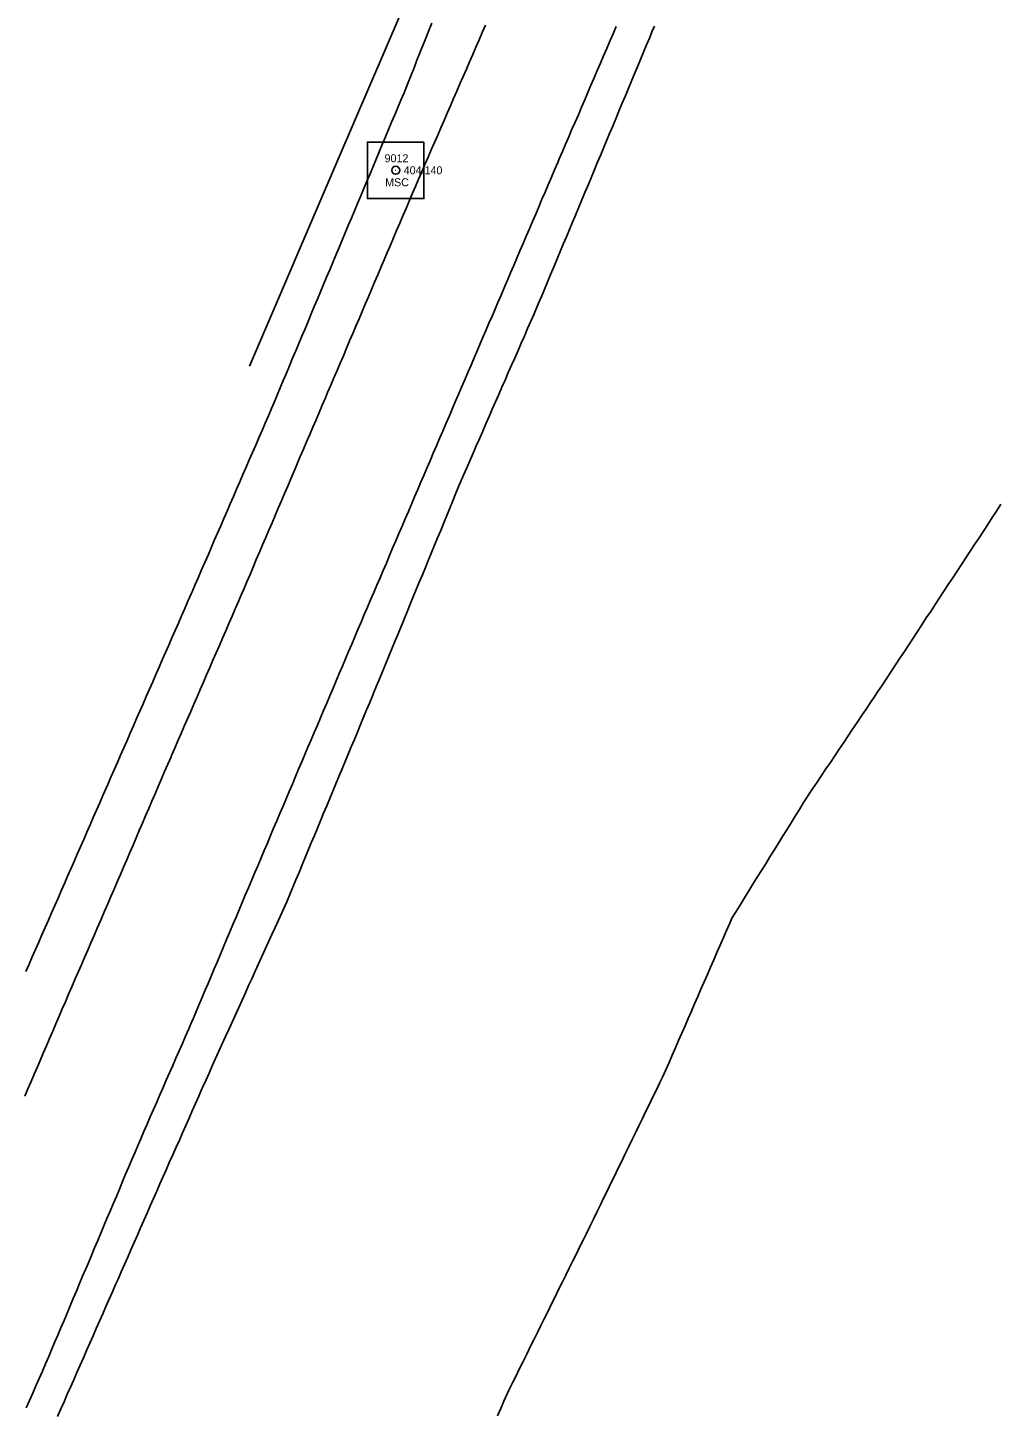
# Model space of a CAD drawing. Extents: x 1901471 to 1963503, y 756461 to 799997.
# Drawn here: x 1928906.3 to 1929027.7, y 773191.2 to 773364.6 of the extents above; entities that cross this region are included whole.
import ezdxf

# ---------------------------------------------------------------- set-up
doc = ezdxf.new("R2010")
doc.units = 0
for name, color, linetype in [('RD_EX_GuardRail', 7, 'Continuous'), ('RD_EX_H2O', 7, 'Continuous'), ('RD_EX_Road', 7, 'Continuous'), ('RD_EX_Road_txCode', 7, 'Continuous'), ('RD_HC_Survey', 7, 'Continuous'), ('RD_HC_txCode', 7, 'Continuous'), ('RD_SMD_Locator', 7, 'Continuous')]:
    doc.layers.add(name, color=color, linetype=linetype)

msp = doc.modelspace()

# ---------------------------------------------------------------- linework, layer by layer
at = {"layer": 'RD_EX_GuardRail'}
msp.add_lwpolyline([(1929200.56, 773713.59), (1929184.16, 773702.83), (1929164.81, 773688.94), (1929151.45, 773679.23), (1929138.5, 773667.99), (1929126.51, 773657.51), (1929109.33, 773640.77), (1929096.73, 773627.75), (1929083.87, 773613.69), (1929067.8, 773594.27), (1929061.98, 773587.75), (1929046.29, 773564.88), (1929033.46, 773544.17), (1929024.94, 773528.66), (1929013.3, 773506.7), (1929005.62, 773490.09), (1928995.52, 773466.34), (1928985.33, 773442.09), (1928977.22, 773423.34), (1928966.32, 773398.25), (1928954.85, 773371.11), (1928945.03, 773348.23), (1928933.95, 773322.32)], dxfattribs=at)
at = {"layer": 'RD_EX_H2O'}
msp.add_lwpolyline([(1929027.84, 773305.08), (1929027.29, 773304.24), (1929026.75, 773303.41), (1929026.2, 773302.57), (1929025.65, 773301.73), (1929025.1, 773300.9), (1929024.55, 773300.06), (1929024, 773299.23), (1929023.45, 773298.39), (1929022.9, 773297.55), (1929022.35, 773296.72), (1929021.81, 773295.88), (1929021.26, 773295.05), (1929020.71, 773294.21), (1929020.16, 773293.37), (1929019.61, 773292.54), (1929019.06, 773291.7), (1929018.51, 773290.87), (1929017.96, 773290.03), (1929017.41, 773289.2), (1929016.87, 773288.36), (1929016.32, 773287.52), (1929015.77, 773286.69), (1929015.22, 773285.85), (1929014.67, 773285.02), (1929014.12, 773284.18), (1929013.57, 773283.34), (1929013.02, 773282.51), (1929012.47, 773281.67), (1929012.1, 773281.12), (1929011.54, 773280.29), (1929010.99, 773279.46), (1929010.43, 773278.63), (1929009.87, 773277.8), (1929009.31, 773276.97), (1929008.76, 773276.15), (1929008.2, 773275.32), (1929007.64, 773274.49), (1929007.09, 773273.66), (1929006.53, 773272.83), (1929005.97, 773272), (1929005.41, 773271.18), (1929004.86, 773270.35), (1929004.3, 773269.52), (1929003.19, 773267.8), (1929002.66, 773266.95), (1929002.14, 773266.1), (1929001.61, 773265.25), (1929001.08, 773264.4), (1929000.55, 773263.56), (1929000.03, 773262.71), (1928999.5, 773261.86), (1928998.97, 773261.01), (1928998.45, 773260.16), (1928997.92, 773259.31), (1928997.39, 773258.46), (1928996.86, 773257.61), (1928996.34, 773256.76), (1928995.81, 773255.91), (1928995.28, 773255.06), (1928994.75, 773254.21), (1928994.23, 773253.36), (1928993.96, 773252.75), (1928993.56, 773251.83), (1928993.16, 773250.92), (1928992.76, 773250), (1928992.76, 773250), (1928992.36, 773249.08), (1928991.96, 773248.17), (1928991.56, 773247.25), (1928991.16, 773246.33), (1928990.76, 773245.42), (1928990.36, 773244.5), (1928989.96, 773243.58), (1928989.56, 773242.67), (1928989.16, 773241.75), (1928988.77, 773240.83), (1928988.37, 773239.92), (1928987.97, 773239), (1928987.57, 773238.08), (1928987.17, 773237.17), (1928986.77, 773236.25), (1928986.37, 773235.33), (1928985.97, 773234.42), (1928985.57, 773233.5), (1928985.23, 773232.81), (1928984.8, 773231.91), (1928984.36, 773231.02), (1928983.92, 773230.12), (1928983.48, 773229.22), (1928983.05, 773228.32), (1928982.61, 773227.42), (1928982.17, 773226.52), (1928981.73, 773225.62), (1928981.3, 773224.72), (1928980.86, 773223.82), (1928980.42, 773222.92), (1928979.98, 773222.03), (1928979.55, 773221.13), (1928979.11, 773220.23), (1928978.67, 773219.33), (1928978.23, 773218.43), (1928977.8, 773217.53), (1928977.8, 773217.53), (1928977.36, 773216.63), (1928976.92, 773215.73), (1928976.49, 773214.83), (1928976.05, 773213.94), (1928975.69, 773213.21), (1928975.24, 773212.31), (1928974.8, 773211.42), (1928974.36, 773210.52), (1928973.91, 773209.62), (1928973.47, 773208.73), (1928973.02, 773207.83), (1928972.58, 773206.94), (1928972.14, 773206.04), (1928971.69, 773205.14), (1928971.25, 773204.25), (1928970.81, 773203.35), (1928970.36, 773202.46), (1928969.92, 773201.56), (1928969.47, 773200.66), (1928969.03, 773199.77), (1928968.59, 773198.87), (1928968.14, 773197.97), (1928967.7, 773197.08), (1928967.26, 773196.18), (1928966.81, 773195.29), (1928966.37, 773194.39), (1928966.15, 773193.9), (1928965.75, 773192.99), (1928965.35, 773192.07), (1928964.94, 773191.16)], dxfattribs=at)
at = {"layer": 'RD_EX_Road'}
for points in [[(1928963.44, 773364.97), (1928963.04, 773364.05), (1928962.64, 773363.13), (1928962.25, 773362.22), (1928961.85, 773361.3), (1928961.45, 773360.38), (1928961.05, 773359.46), (1928960.65, 773358.55), (1928960.25, 773357.63), (1928959.86, 773356.71), (1928959.46, 773355.79), (1928959.06, 773354.88), (1928958.66, 773353.96), (1928958.26, 773353.04), (1928957.86, 773352.13), (1928957.47, 773351.21), (1928957.07, 773350.29), (1928956.67, 773349.37), (1928956.27, 773348.46), (1928955.87, 773347.54), (1928955.47, 773346.62), (1928955.08, 773345.71), (1928954.69, 773344.81), (1928954.29, 773343.89), (1928953.9, 773342.97), (1928953.51, 773342.05), (1928953.12, 773341.13), (1928952.73, 773340.21), (1928952.34, 773339.29), (1928951.94, 773338.37), (1928951.55, 773337.45), (1928951.16, 773336.53), (1928950.77, 773335.61), (1928950.38, 773334.69), (1928949.99, 773333.77), (1928949.59, 773332.85), (1928949.2, 773331.93), (1928948.81, 773331.01), (1928948.42, 773330.09), (1928948.03, 773329.17), (1928947.64, 773328.25), (1928947.25, 773327.33), (1928946.85, 773326.41), (1928946.46, 773325.49), (1928946.07, 773324.57), (1928945.68, 773323.65), (1928945.29, 773322.73), (1928944.9, 773321.81), (1928944.5, 773320.89), (1928944.11, 773319.97), (1928943.72, 773319.05), (1928943.44, 773318.4), (1928943.05, 773317.48), (1928942.66, 773316.56), (1928942.27, 773315.64), (1928941.87, 773314.72), (1928941.48, 773313.8), (1928941.09, 773312.88), (1928940.69, 773311.96), (1928940.3, 773311.04), (1928939.91, 773310.12), (1928939.52, 773309.2), (1928939.12, 773308.28), (1928938.73, 773307.36), (1928938.34, 773306.44), (1928937.95, 773305.52), (1928937.55, 773304.6), (1928937.16, 773303.68), (1928936.77, 773302.76), (1928936.37, 773301.84), (1928935.98, 773300.92), (1928935.59, 773300), (1928935.2, 773299.08), (1928934.8, 773298.16), (1928934.41, 773297.24), (1928934.02, 773296.32), (1928933.63, 773295.4), (1928933.23, 773294.49), (1928932.84, 773293.57), (1928932.58, 773292.95), (1928932.18, 773292.03), (1928931.78, 773291.11), (1928931.38, 773290.19), (1928930.98, 773289.28), (1928930.59, 773288.36), (1928930.19, 773287.44), (1928929.79, 773286.52), (1928929.39, 773285.61), (1928929, 773284.69), (1928928.6, 773283.77), (1928928.2, 773282.85), (1928927.8, 773281.94), (1928927.4, 773281.02), (1928927.01, 773280.1), (1928926.61, 773279.19), (1928926.21, 773278.27), (1928925.81, 773277.35), (1928925.41, 773276.43), (1928925.02, 773275.52), (1928924.62, 773274.6), (1928924.22, 773273.68), (1928924.15, 773273.51), (1928923.75, 773272.59), (1928923.35, 773271.67), (1928922.96, 773270.75), (1928922.56, 773269.83), (1928922.17, 773268.91), (1928921.77, 773267.99), (1928921.38, 773267.08), (1928920.98, 773266.16), (1928920.59, 773265.24), (1928920.19, 773264.32), (1928919.8, 773263.4), (1928919.4, 773262.48), (1928919.01, 773261.56), (1928918.61, 773260.65), (1928918.22, 773259.73), (1928917.82, 773258.81), (1928917.43, 773257.89), (1928917.03, 773256.97), (1928916.64, 773256.05), (1928916.24, 773255.13), (1928915.84, 773254.22), (1928915.45, 773253.3), (1928915.33, 773253.02), (1928914.93, 773252.1), (1928914.54, 773251.18), (1928914.14, 773250.27), (1928913.74, 773249.35), (1928913.35, 773248.43), (1928912.95, 773247.51), (1928912.55, 773246.59), (1928912.15, 773245.68), (1928911.76, 773244.76), (1928911.36, 773243.84), (1928910.96, 773242.92), (1928910.57, 773242.01), (1928910.17, 773241.09), (1928909.77, 773240.17), (1928909.38, 773239.25), (1928908.98, 773238.33), (1928908.58, 773237.42), (1928908.19, 773236.5), (1928907.79, 773235.58), (1928907.45, 773234.79), (1928907.06, 773233.88), (1928906.66, 773232.96), (1928906.27, 773232.04), (1928905.87, 773231.12)], [(1928956.73, 773365.21), (1928956.36, 773364.28), (1928955.99, 773363.35), (1928955.62, 773362.43), (1928955.25, 773361.5), (1928954.88, 773360.57), (1928954.51, 773359.64), (1928954.14, 773358.71), (1928953.77, 773357.78), (1928953.39, 773356.85), (1928953.26, 773356.52), (1928952.87, 773355.6), (1928952.49, 773354.67), (1928952.1, 773353.75), (1928951.71, 773352.83), (1928951.33, 773351.91), (1928950.94, 773350.99), (1928950.55, 773350.06), (1928950.17, 773349.14), (1928949.78, 773348.22), (1928949.39, 773347.3), (1928949.01, 773346.38), (1928948.62, 773345.45), (1928948.23, 773344.53), (1928947.85, 773343.61), (1928947.46, 773342.69), (1928947.07, 773341.76), (1928946.69, 773340.84), (1928946.3, 773339.92), (1928945.91, 773339), (1928945.53, 773338.08), (1928945.14, 773337.15), (1928944.75, 773336.23), (1928944.37, 773335.31), (1928943.98, 773334.39), (1928943.59, 773333.47), (1928943.21, 773332.54), (1928942.82, 773331.62), (1928942.43, 773330.7), (1928942.05, 773329.78), (1928941.66, 773328.86), (1928941.27, 773327.93), (1928940.89, 773327.01), (1928940.5, 773326.09), (1928940.11, 773325.17), (1928939.73, 773324.24), (1928939.34, 773323.32), (1928938.95, 773322.4), (1928938.57, 773321.48), (1928938.18, 773320.56), (1928937.79, 773319.63), (1928937.4, 773318.71), (1928937.02, 773317.79), (1928936.72, 773317.07), (1928936.32, 773316.15), (1928935.92, 773315.23), (1928935.52, 773314.32), (1928935.13, 773313.4), (1928934.73, 773312.48), (1928934.33, 773311.56), (1928933.93, 773310.65), (1928933.54, 773309.73), (1928933.14, 773308.81), (1928932.74, 773307.89), (1928932.34, 773306.98), (1928931.95, 773306.06), (1928931.55, 773305.14), (1928931.15, 773304.22), (1928930.75, 773303.31), (1928930.36, 773302.39), (1928929.96, 773301.47), (1928929.56, 773300.55), (1928929.16, 773299.64), (1928928.77, 773298.72), (1928928.37, 773297.8), (1928927.97, 773296.88), (1928927.57, 773295.97), (1928927.18, 773295.05), (1928926.78, 773294.13), (1928926.67, 773293.88), (1928926.27, 773292.96), (1928925.87, 773292.04), (1928925.47, 773291.13), (1928925.07, 773290.21), (1928924.67, 773289.3), (1928924.26, 773288.38), (1928923.86, 773287.46), (1928923.46, 773286.55), (1928923.06, 773285.63), (1928922.66, 773284.72), (1928922.26, 773283.8), (1928921.86, 773282.88), (1928921.46, 773281.97), (1928921.06, 773281.05), (1928920.66, 773280.14), (1928920.26, 773279.22), (1928919.85, 773278.3), (1928919.45, 773277.39), (1928919.05, 773276.47), (1928918.65, 773275.55), (1928918.25, 773274.64), (1928917.85, 773273.72), (1928917.45, 773272.81), (1928917.05, 773271.89), (1928916.65, 773270.97), (1928916.25, 773270.06), (1928915.85, 773269.14), (1928915.64, 773268.67), (1928915.24, 773267.76), (1928914.84, 773266.84), (1928914.44, 773265.92), (1928914.04, 773265.01), (1928913.64, 773264.09), (1928913.24, 773263.18), (1928912.83, 773262.26), (1928912.43, 773261.34), (1928912.03, 773260.43), (1928911.63, 773259.51), (1928911.23, 773258.6), (1928910.83, 773257.68), (1928910.43, 773256.76), (1928910.03, 773255.85), (1928909.63, 773254.93), (1928909.23, 773254.01), (1928908.83, 773253.1), (1928908.43, 773252.18), (1928908.02, 773251.27), (1928907.62, 773250.35), (1928907.22, 773249.43), (1928906.82, 773248.52), (1928906.42, 773247.6), (1928906.02, 773246.69)], [(1928979.78, 773364.8), (1928979.38, 773363.88), (1928978.99, 773362.96), (1928978.59, 773362.04), (1928978.2, 773361.12), (1928977.8, 773360.2), (1928977.41, 773359.28), (1928977.01, 773358.37), (1928976.62, 773357.45), (1928976.22, 773356.53), (1928975.83, 773355.61), (1928975.43, 773354.69), (1928975.04, 773353.77), (1928974.64, 773352.85), (1928974.24, 773351.94), (1928973.85, 773351.02), (1928973.45, 773350.1), (1928973.06, 773349.18), (1928972.66, 773348.26), (1928972.46, 773347.78), (1928972.07, 773346.86), (1928971.67, 773345.94), (1928971.28, 773345.02), (1928970.89, 773344.1), (1928970.49, 773343.19), (1928970.1, 773342.27), (1928969.71, 773341.35), (1928969.32, 773340.43), (1928968.92, 773339.51), (1928968.53, 773338.59), (1928968.14, 773337.67), (1928967.74, 773336.75), (1928967.35, 773335.83), (1928966.96, 773334.91), (1928966.56, 773333.99), (1928966.17, 773333.07), (1928965.78, 773332.15), (1928965.39, 773331.23), (1928964.99, 773330.31), (1928964.6, 773329.39), (1928964.21, 773328.47), (1928964, 773327.99), (1928963.61, 773327.07), (1928963.21, 773326.15), (1928962.82, 773325.24), (1928962.42, 773324.32), (1928962.03, 773323.4), (1928961.64, 773322.48), (1928961.24, 773321.56), (1928960.85, 773320.64), (1928960.45, 773319.72), (1928960.06, 773318.8), (1928959.67, 773317.88), (1928959.27, 773316.96), (1928958.88, 773316.04), (1928958.48, 773315.13), (1928958.09, 773314.21), (1928957.69, 773313.29), (1928957.3, 773312.37), (1928956.91, 773311.45), (1928956.51, 773310.53), (1928956.12, 773309.61), (1928955.72, 773308.69), (1928955.33, 773307.77), (1928954.97, 773306.94), (1928954.58, 773306.02), (1928954.19, 773305.1), (1928953.8, 773304.18), (1928953.4, 773303.26), (1928953.01, 773302.34), (1928952.62, 773301.42), (1928952.23, 773300.5), (1928951.83, 773299.58), (1928951.44, 773298.66), (1928951.05, 773297.74), (1928950.66, 773296.82), (1928950.27, 773295.9), (1928949.87, 773294.98), (1928949.48, 773294.06), (1928949.09, 773293.14), (1928948.7, 773292.22), (1928948.3, 773291.3), (1928947.9, 773290.36), (1928947.51, 773289.44), (1928947.12, 773288.52), (1928946.73, 773287.6), (1928946.34, 773286.68), (1928945.95, 773285.76), (1928945.56, 773284.84), (1928945.17, 773283.92), (1928944.78, 773283), (1928944.39, 773282.08), (1928943.99, 773281.16), (1928943.6, 773280.24), (1928943.21, 773279.32), (1928942.82, 773278.4), (1928942.43, 773277.48), (1928942.04, 773276.56), (1928941.65, 773275.64), (1928941.26, 773274.72), (1928940.87, 773273.8), (1928940.48, 773272.88), (1928940.09, 773271.96), (1928939.7, 773271.04), (1928939.31, 773270.12), (1928938.92, 773269.2), (1928938.53, 773268.27), (1928938.14, 773267.35), (1928937.75, 773266.43), (1928937.36, 773265.51), (1928936.97, 773264.59), (1928936.58, 773263.67), (1928936.19, 773262.75), (1928935.8, 773261.83), (1928935.41, 773260.91), (1928935.02, 773259.99), (1928934.63, 773259.07), (1928934.24, 773258.15), (1928933.82, 773257.16), (1928933.43, 773256.24), (1928933.05, 773255.31), (1928932.66, 773254.39), (1928932.27, 773253.47), (1928931.88, 773252.55), (1928931.49, 773251.63), (1928931.1, 773250.71), (1928930.71, 773249.79), (1928930.33, 773248.87), (1928929.94, 773247.94), (1928929.55, 773247.02), (1928929.16, 773246.1), (1928928.77, 773245.18), (1928928.38, 773244.26), (1928927.99, 773243.34), (1928927.6, 773242.42), (1928927.22, 773241.49), (1928926.83, 773240.57), (1928926.77, 773240.44), (1928926.37, 773239.52), (1928925.97, 773238.6), (1928925.57, 773237.69), (1928925.17, 773236.77), (1928924.77, 773235.85), (1928924.37, 773234.94), (1928923.96, 773234.02), (1928923.56, 773233.11), (1928923.16, 773232.19), (1928922.76, 773231.27), (1928922.36, 773230.36), (1928921.96, 773229.44), (1928921.56, 773228.52), (1928921.16, 773227.61), (1928920.76, 773226.69), (1928920.36, 773225.78), (1928920.04, 773225.04), (1928919.65, 773224.12), (1928919.26, 773223.2), (1928918.87, 773222.27), (1928918.48, 773221.35), (1928918.1, 773220.43), (1928917.71, 773219.51), (1928917.32, 773218.59), (1928916.93, 773217.67), (1928916.54, 773216.74), (1928916.15, 773215.82), (1928915.77, 773214.9), (1928915.38, 773213.98), (1928914.99, 773213.06), (1928914.6, 773212.14), (1928914.21, 773211.22), (1928913.82, 773210.29), (1928913.5, 773209.52), (1928913.11, 773208.6), (1928912.72, 773207.68), (1928912.33, 773206.76), (1928911.94, 773205.84), (1928911.56, 773204.91), (1928911.17, 773203.99), (1928910.78, 773203.07), (1928910.39, 773202.15), (1928910, 773201.23), (1928909.61, 773200.31), (1928909.22, 773199.39), (1928908.89, 773198.58), (1928908.48, 773197.67), (1928908.08, 773196.75), (1928907.68, 773195.84), (1928907.28, 773194.92), (1928906.87, 773194), (1928906.47, 773193.09), (1928906.07, 773192.17)], [(1928909.97, 773191.1), (1928910.37, 773192.02), (1928910.78, 773192.93), (1928911.18, 773193.85), (1928911.58, 773194.76), (1928911.99, 773195.68), (1928912.39, 773196.59), (1928912.79, 773197.51), (1928913.2, 773198.42), (1928913.6, 773199.34), (1928914.01, 773200.25), (1928914.41, 773201.17), (1928914.81, 773202.08), (1928915.22, 773203), (1928915.62, 773203.91), (1928916.02, 773204.83), (1928916.43, 773205.74), (1928916.43, 773205.74), (1928916.83, 773206.66), (1928917.23, 773207.57), (1928917.53, 773208.25), (1928917.93, 773209.16), (1928918.34, 773210.08), (1928918.74, 773210.99), (1928919.14, 773211.91), (1928919.55, 773212.82), (1928919.95, 773213.74), (1928920.35, 773214.65), (1928920.76, 773215.57), (1928921.16, 773216.48), (1928921.56, 773217.4), (1928921.96, 773218.31), (1928922.37, 773219.23), (1928922.77, 773220.14), (1928923.17, 773221.06), (1928923.58, 773221.97), (1928923.98, 773222.89), (1928924.38, 773223.8), (1928924.78, 773224.72), (1928925.19, 773225.63), (1928925.59, 773226.55), (1928925.99, 773227.46), (1928926.4, 773228.38), (1928926.8, 773229.29), (1928927.2, 773230.21), (1928927.61, 773231.13), (1928928.01, 773232.04), (1928928.07, 773232.18), (1928928.48, 773233.09), (1928928.9, 773234), (1928929.31, 773234.91), (1928929.72, 773235.82), (1928930.13, 773236.73), (1928930.55, 773237.64), (1928930.96, 773238.55), (1928931.37, 773239.46), (1928931.79, 773240.37), (1928932.2, 773241.28), (1928932.61, 773242.2), (1928933.03, 773243.11), (1928933.44, 773244.02), (1928933.85, 773244.93), (1928934.27, 773245.84), (1928934.68, 773246.75), (1928935.09, 773247.66), (1928935.5, 773248.57), (1928935.92, 773249.48), (1928936.33, 773250.39), (1928936.74, 773251.3), (1928937.16, 773252.21), (1928937.57, 773253.12), (1928937.98, 773254.03), (1928938.4, 773254.94), (1928938.6, 773255.39), (1928938.98, 773256.31), (1928939.37, 773257.24), (1928939.75, 773258.16), (1928940.14, 773259.08), (1928940.52, 773260.01), (1928940.9, 773260.93), (1928941.29, 773261.85), (1928941.67, 773262.77), (1928941.67, 773262.77), (1928942.06, 773263.7), (1928942.44, 773264.62), (1928942.83, 773265.54), (1928943.21, 773266.47), (1928943.6, 773267.39), (1928943.98, 773268.31), (1928944.37, 773269.24), (1928944.75, 773270.16), (1928945.13, 773271.08), (1928945.52, 773272.01), (1928945.9, 773272.93), (1928946.29, 773273.85), (1928946.67, 773274.78), (1928947.06, 773275.7), (1928947.44, 773276.62), (1928947.83, 773277.55), (1928948.21, 773278.47), (1928948.59, 773279.39), (1928948.98, 773280.31), (1928949.36, 773281.24), (1928949.46, 773281.48), (1928949.84, 773282.41), (1928950.23, 773283.33), (1928950.61, 773284.25), (1928950.99, 773285.18), (1928951.37, 773286.1), (1928951.75, 773287.03), (1928952.13, 773287.95), (1928952.51, 773288.88), (1928952.89, 773289.8), (1928953.27, 773290.73), (1928953.65, 773291.65), (1928954.03, 773292.58), (1928954.41, 773293.5), (1928954.79, 773294.43), (1928955.17, 773295.35), (1928955.55, 773296.28), (1928955.94, 773297.2), (1928956.32, 773298.13), (1928956.7, 773299.05), (1928957.08, 773299.97), (1928957.46, 773300.9), (1928957.84, 773301.82), (1928958.22, 773302.75), (1928958.6, 773303.67), (1928958.98, 773304.6), (1928959.36, 773305.52), (1928959.74, 773306.45), (1928960.12, 773307.37), (1928960.29, 773307.78), (1928960.69, 773308.7), (1928961.09, 773309.62), (1928961.49, 773310.53), (1928961.89, 773311.45), (1928962.29, 773312.37), (1928962.69, 773313.28), (1928963.09, 773314.2), (1928963.49, 773315.12), (1928963.89, 773316.03), (1928964.29, 773316.95), (1928964.69, 773317.87), (1928965.09, 773318.78), (1928965.49, 773319.7), (1928965.89, 773320.61), (1928965.89, 773320.61), (1928966.29, 773321.53), (1928966.69, 773322.45), (1928967.1, 773323.36), (1928967.5, 773324.28), (1928967.9, 773325.2), (1928968.3, 773326.11), (1928968.7, 773327.03), (1928969.1, 773327.95), (1928969.5, 773328.86), (1928969.9, 773329.78), (1928970.08, 773330.2), (1928970.47, 773331.13), (1928970.85, 773332.05), (1928971.24, 773332.97), (1928971.62, 773333.9), (1928972.01, 773334.82), (1928972.39, 773335.74), (1928972.78, 773336.66), (1928973.16, 773337.59), (1928973.55, 773338.51), (1928973.94, 773339.43), (1928974.32, 773340.35), (1928974.71, 773341.28), (1928975.09, 773342.2), (1928975.48, 773343.12), (1928975.86, 773344.05), (1928976.25, 773344.97), (1928976.63, 773345.89), (1928977.02, 773346.81), (1928977.4, 773347.74), (1928977.79, 773348.66), (1928978.17, 773349.58), (1928978.56, 773350.5), (1928978.94, 773351.43), (1928979.33, 773352.35), (1928979.72, 773353.27), (1928980.1, 773354.2), (1928980.49, 773355.12), (1928980.87, 773356.04), (1928981.26, 773356.96), (1928981.64, 773357.89), (1928982.03, 773358.81), (1928982.41, 773359.73), (1928982.8, 773360.65), (1928983.18, 773361.58), (1928983.57, 773362.5), (1928983.95, 773363.42), (1928984.24, 773364.11), (1928984.57, 773364.85)]]:
    msp.add_lwpolyline(points, dxfattribs=at)
at = {"layer": 'RD_HC_Survey'}
msp.add_lwpolyline([(1928955.75, 773350.35), (1928948.68, 773350.35), (1928948.68, 773343.28), (1928955.75, 773343.28)], close=True, dxfattribs=at)
msp.add_circle((1928952.22, 773346.82), 0.5, dxfattribs=at)
at = {"layer": 'RD_SMD_Locator'}
msp.add_circle((1928952.22, 773346.82), 0.001, dxfattribs=at)

# ---------------------------------------------------------------- texts
at = {"layer": 'RD_EX_Road_txCode'}
msp.add_text('404.140', height=1, dxfattribs=at).set_placement((1928953.22, 773346.32))
at = {"layer": 'RD_HC_txCode'}
for s, p in [('9012', (1928950.83, 773347.82)), ('MSC', (1928950.9, 773344.82))]:
    msp.add_text(s, height=1, dxfattribs=at).set_placement(p)

doc.saveas('drawing.dxf')
